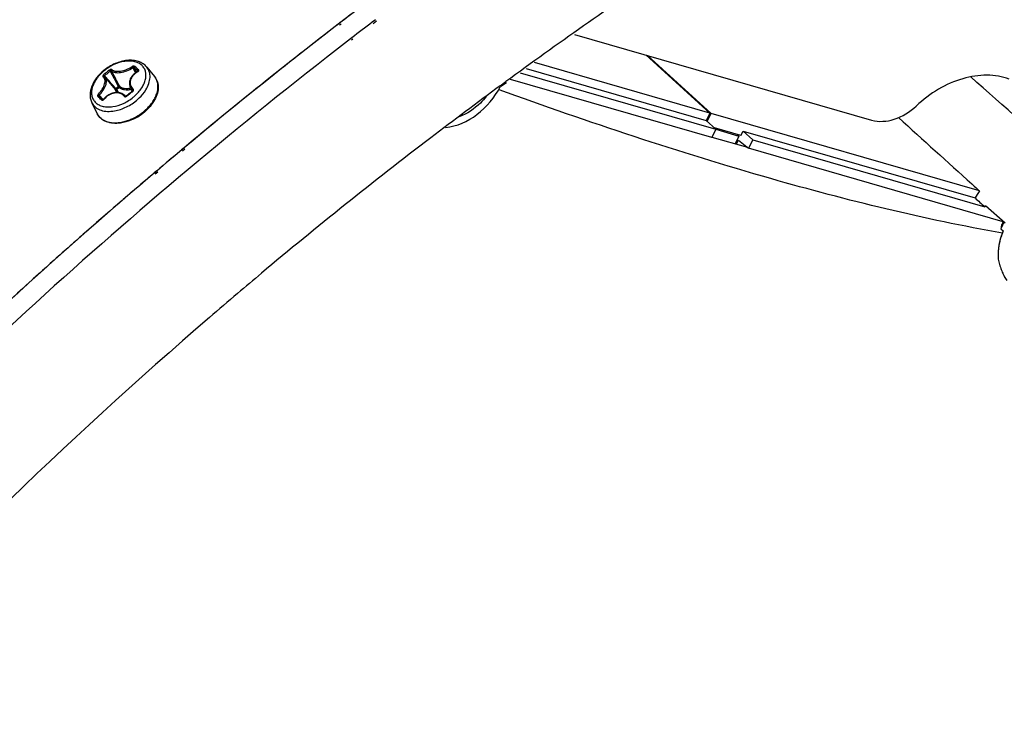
# Model space of a CAD drawing. Header units: millimetres. Extents: x 0 to 420, y 0 to 297.
# Tile 466 of 514: x 345 to 355, y 223 to 230. Entities that reach past the tile are written whole.
import ezdxf

# ---------------------------------------------------------------- set-up
doc = ezdxf.new("R2010")
doc.units = ezdxf.units.MM
doc.header["$LTSCALE"] = 23.1
doc.layers.get('0').update_dxf_attribs({"linetype": 'CONTINUOUS'})
doc.layers.add('02___PRT_ALL_AXES', color=7, linetype='CONTINUOUS')

msp = doc.modelspace()

# ---------------------------------------------------------------- linework, layer by layer
at = {"color": 7, "linetype": 'Continuous'}
for p, q in [((348.6001, 229.8263), (348.5667, 229.801)), ((348.6085, 229.8109), (348.5752, 229.7855)), ((348.2412, 229.7964), (348.2252, 229.7841)), ((348.2496, 229.7813), (348.2336, 229.769)), ((348.3592, 229.6419), (348.3459, 229.6317)), ((348.3676, 229.6269), (348.3543, 229.6167)), ((350.6245, 229.6766), (353.6447, 228.8048)), ((351.9992, 228.8761), (351.3497, 229.4673)), ((352.0136, 228.8719), (351.3641, 229.4631)), ((346.1595, 229.286), (346.1322, 229.3382)), ((346.1698, 229.2928), (346.1466, 229.338)), ((346.2732, 229.3443), (346.3529, 229.2477)), ((350.1315, 229.3302), (351.9624, 228.8017)), ((351.9992, 228.8761), (350.2173, 229.3905)), ((345.8415, 229.2447), (345.8381, 229.2471)), ((345.8495, 229.2372), (345.9564, 229.1135)), ((346.1842, 229.3027), (346.1836, 229.304)), ((346.1843, 229.3033), (346.1836, 229.304)), ((352.0184, 228.6263), (349.9709, 229.2173)), ((350.0698, 229.2868), (352.0609, 228.712)), ((345.957, 229.1267), (345.9819, 229.147)), ((345.9655, 229.1166), (345.9904, 229.1369)), ((346.1053, 229.1412), (346.1259, 229.0971)), ((346.1319, 229.1046), (346.1301, 229.1089)), ((349.8571, 229.1145), (349.8521, 229.1163)), ((349.8572, 229.1143), (349.8522, 229.1162)), ((345.8065, 229.0303), (345.7882, 229.047)), ((345.8286, 229.0156), (345.7903, 229.0597)), ((345.8254, 229.013), (345.8065, 229.0303)), ((345.8299, 229.014), (345.8286, 229.0156)), ((345.8379, 229.0169), (345.8356, 229.0184)), ((346.0779, 229.0582), (346.0686, 229.0504)), ((346.0887, 229.0672), (346.0779, 229.0582)), ((346.0979, 229.0748), (346.0887, 229.0672)), ((346.1074, 229.0824), (346.0979, 229.0748)), ((346.1183, 229.0912), (346.1074, 229.0824)), ((346.1277, 229.0985), (346.1183, 229.0912)), ((345.7148, 228.982), (345.7704, 228.8699)), ((351.9992, 228.8761), (351.9624, 228.8017)), ((351.9737, 228.7914), (352.0136, 228.8719)), ((354.7422, 228.0842), (352.0136, 228.8719)), ((351.9624, 228.8017), (352.0609, 228.712)), ((352.0609, 228.712), (352.0184, 228.6263)), ((352.3146, 228.6475), (352.0468, 228.7248)), ((352.0605, 228.7109), (352.2959, 228.6429)), ((352.0202, 228.6325), (352.3808, 228.5284)), ((352.2959, 228.6429), (352.257, 228.5642)), ((352.2959, 228.6429), (352.2786, 228.6579)), ((352.3146, 228.6475), (352.3374, 228.6934)), ((352.3374, 228.6934), (352.4359, 228.6038)), ((352.3374, 228.6934), (354.6967, 228.0124)), ((352.4359, 228.6038), (352.3934, 228.518)), ((352.4359, 228.6038), (354.7963, 227.9224)), ((346.6528, 228.5228), (346.6263, 228.5006)), ((346.6613, 228.5097), (346.6349, 228.4873)), ((352.2713, 228.56), (352.2919, 228.6016)), ((352.2919, 228.6016), (352.3934, 228.518)), ((354.982, 227.7708), (352.3934, 228.518)), ((346.3764, 228.2902), (346.3499, 228.2678)), ((346.3861, 228.2755), (346.3598, 228.253)), ((354.6628, 228.1561), (354.6715, 228.1482)), ((354.7947, 227.9238), (354.7963, 227.9224)), ((354.7963, 227.9224), (354.8012, 227.931)), ((355.0039, 227.7569), (354.8012, 227.931)), ((354.9687, 227.7399), (354.9691, 227.7409)), ((354.9687, 227.7399), (354.9691, 227.7408)), ((354.9687, 227.7399), (354.9691, 227.7408)), ((354.9687, 227.7399), (354.9691, 227.7408)), ((354.9586, 227.6976), (354.9822, 227.6766))]:
    msp.add_line(p, q, dxfattribs=at)
for points in [[(345.8495, 229.2372), (345.8456, 229.2412), (345.8415, 229.2447)], [(346.1792, 229.2983), (346.1691, 229.2924), (346.1579, 229.2849), (346.1475, 229.2769), (346.1379, 229.2682), (346.1291, 229.2592), (346.1214, 229.2497), (346.1146, 229.2398), (346.1089, 229.2298), (346.1042, 229.2195), (346.1006, 229.209), (346.0981, 229.1986), (346.0968, 229.1881), (346.0965, 229.1777), (346.0974, 229.1675), (346.0994, 229.1574), (346.1025, 229.1477), (346.1053, 229.1411)], [(346.1845, 229.3033), (346.1845, 229.3034), (346.1845, 229.3034), (346.1844, 229.3031), (346.1841, 229.3026), (346.1837, 229.302), (346.1832, 229.3013), (346.1824, 229.3006), (346.1814, 229.2998), (346.1803, 229.299), (346.1792, 229.2983)], [(346.1318, 229.1064), (346.1319, 229.1062), (346.132, 229.1057), (346.132, 229.105), (346.1318, 229.1042), (346.1315, 229.1033), (346.131, 229.1023), (346.1304, 229.1013), (346.1296, 229.1003), (346.1286, 229.0993), (346.1277, 229.0985)], [(345.8356, 229.0184), (345.8345, 229.0173), (345.8333, 229.0161), (345.832, 229.0152), (345.8307, 229.0144), (345.8295, 229.0137), (345.8283, 229.0133), (345.8272, 229.013), (345.8264, 229.0129), (345.8258, 229.0129), (345.8256, 229.013)], [(346.0555, 229.0482), (346.0489, 229.0552), (346.0402, 229.0626), (346.0309, 229.0691), (346.0209, 229.0745), (346.0102, 229.0789), (345.9991, 229.0822), (345.9875, 229.0845), (345.9755, 229.0856), (345.9632, 229.0856), (345.9508, 229.0845), (345.9382, 229.0823), (345.9256, 229.079), (345.9131, 229.0746), (345.9007, 229.0692), (345.8885, 229.0627), (345.8767, 229.0553), (345.8653, 229.047), (345.8544, 229.0378), (345.844, 229.0278), (345.8356, 229.0184)], [(346.0686, 229.0504), (346.0675, 229.0495), (346.0662, 229.0487), (346.0648, 229.048), (346.0633, 229.0474), (346.0619, 229.0471), (346.0606, 229.0469), (346.0593, 229.0468), (346.0582, 229.0469), (346.0572, 229.0471), (346.0565, 229.0474), (346.0559, 229.0478), (346.0555, 229.0482)]]:
    msp.add_lwpolyline(points, dxfattribs=at)
for centre, radius, start, end in [((378.6871, 190.2204), 49.9321, 125.6959, 127.60121), ((378.8385, 190.021), 50.1825, 127.24705, 127.56939), ((379.83, 188.8055), 51.7505, 127.64785, 136.02719), ((379.114, 189.6675), 50.6307, 127.59537, 129.87663), ((379.0009, 189.8749), 50.2029, 127.31699, 127.61539), ((379.073, 189.7814), 50.3209, 127.63451, 127.98874), ((379.8553, 188.8105), 51.5676, 128.00976, 137.1889), ((346.7622, 228.1867), 1.4231, 127.63238, 129.16758), ((356.1117, 234.3931), 11.3958, 206.50989, 207.05999), ((345.0056, 228.054), 1.7177, 46.69833, 48.37537), ((344.9958, 228.0505), 1.7403, 46.69662, 48.36573), ((346.7685, 228.1789), 1.4331, 129.16662, 130.69466), ((346.7705, 228.1771), 1.4213, 129.16729, 130.69546), ((338.0302, 222.2389), 10.5012, 41.30985, 41.92083), ((346.7643, 228.1848), 1.4114, 127.63163, 129.16697), ((355.933, 234.3253), 11.2178, 206.59937, 207.18083), ((357.9975, 235.3546), 13.5125, 207.05285, 207.33838), ((346.1814, 229.3013), 0.00352, 31.43142, 34.41493), ((336.4904, 220.8828), 12.553, 41.05081, 41.31974), ((357.8404, 235.3025), 13.3609, 207.17177, 207.4326), ((345.9583, 229.1201), 0.00584, 230.24369, 231.93221), ((341.5489, 224.3877), 6.2891, 47.31035, 47.77222), ((347.1869, 227.7396), 1.719, 129.16767, 130.44193), ((347.1772, 227.7515), 1.7037, 127.88476, 129.16665), ((345.8484, 229.3899), 0.455, 309.16299, 311.3138), ((345.8474, 229.391), 0.5026, 309.16601, 309.79384), ((345.9139, 229.2904), 0.5162, 309.15827, 314.04916), ((345.9014, 228.9349), 0.1462, 206.40535, 210.82593), ((345.9009, 228.9346), 0.1456, 210.83223, 215.02028), ((345.901, 228.9348), 0.1458, 215.02064, 216.00889), ((345.8841, 229.2528), 0.3596, 276.46794, 276.88351), ((345.8837, 229.2561), 0.3629, 276.88349, 277.28419), ((345.9124, 229.289), 0.5245, 296.1005, 309.15448), ((345.9194, 229.2802), 0.5132, 309.16602, 309.87722), ((379.4303, 189.2851), 51.1269, 129.91274, 130.27886), ((379.5969, 189.0894), 51.3839, 130.31817, 131.38275), ((355.493, 227.5587), 0.9165, 145.01021, 150.32949), ((366.1712, 225.026), 11.5265, 166.38196, 166.59805), ((355.6427, 227.4129), 0.741, 154.90576, 157.4038), ((355.5192, 227.5209), 0.5924, 156.12264, 158.20873), ((355.5169, 227.5219), 0.5899, 156.86327, 158.21106), ((355.5216, 227.5214), 0.5945, 157.76332, 158.33907), ((355.5277, 227.5189), 0.6011, 155.71507, 157.76076), ((355.6596, 227.405), 0.7596, 152.44919, 154.90634), ((355.5253, 227.5183), 0.5991, 155.43535, 156.8633), ((355.5277, 227.5172), 0.6017, 155.39069, 156.12637), ((355.5322, 227.5169), 0.6061, 155.52783, 155.71768), ((355.5302, 227.516), 0.6044, 155.07831, 155.43695), ((355.5333, 227.5164), 0.6073, 155.23251, 155.5278), ((355.5306, 227.5159), 0.6049, 155.07892, 155.39107), ((355.5348, 227.5157), 0.6089, 154.86205, 155.23248), ((355.5323, 227.5151), 0.6067, 154.71172, 155.07831), ((355.6702, 227.3995), 0.7715, 151.48929, 152.4531), ((379.7239, 188.9446), 51.5766, 131.38219, 131.58133), ((355.6075, 227.4133), 0.6784, 161.50025, 165.76358), ((355.6421, 227.4018), 0.7149, 157.38804, 161.50704), ((379.7852, 188.8756), 51.6689, 131.58141, 132.05951), ((355.5258, 227.4306), 0.5948, 170.21265, 174.86989), ((355.5669, 227.4236), 0.6365, 165.76442, 170.21595), ((355.4856, 227.4343), 0.5545, 174.87221, 179.74909), ((355.4445, 227.4344), 0.5134, 179.74318, 184.87954), ((355.6777, 227.5384), 0.7592, 191.21781, 195.56133), ((355.6765, 227.5382), 0.758, 191.22125, 195.57067), ((355.619, 227.5227), 0.6984, 195.61146, 196.73976), ((355.616, 227.5218), 0.6954, 195.60533, 196.73877), ((355.5538, 227.5024), 0.6302, 196.68026, 201.56551), ((355.5544, 227.5025), 0.6307, 196.67345, 201.5552), ((379.9225, 188.7241), 51.8733, 132.05998, 133.32949), ((355.4645, 227.467), 0.5341, 201.55778, 206.96444), ((355.4176, 227.4438), 0.4817, 207.03158, 208.47396), ((355.4166, 227.4433), 0.4806, 207.03499, 208.48069)]:
    msp.add_arc(centre, radius, start, end, dxfattribs=at)
for centre, major_axis, ratio, start_param, end_param in [((346.7998, 235.1963), (24.6843, -21.5865), 0.0220297, 1.2229584, 1.2663796), ((347.1673, 235.3024), (23.9533, -21.8), 0.0078247, -1.2779602, -1.2454205), ((347.1673, 235.3024), (23.9533, -21.8), 0.0078247, -1.2450341, -1.2419278), ((343.9333, 238.1386), (25.5522, -23.2552), 0.0078247, -1.1288842, -1.1246495)]:
    msp.add_ellipse(centre, major_axis=major_axis, ratio=ratio, start_param=start_param, end_param=end_param, dxfattribs=at)
for points, knots in [([(346.2732, 229.3443), (346.2624, 229.3574), (346.2361, 229.3807), (346.1876, 229.4033), (346.1324, 229.4141), (346.0512, 229.4132), (345.9464, 229.3837), (345.8708, 229.3375), (345.8361, 229.3092)], [0, 0, 0, 0, 0.1059662, 0.2155916, 0.3312188, 0.4542299, 0.7201356, 1, 1, 1, 1]), ([(346.1489, 229.0481), (346.1766, 229.0725), (346.2132, 229.1134), (346.2465, 229.1747), (346.2615, 229.2195), (346.2664, 229.2629), (346.2608, 229.3034), (346.2446, 229.3392), (346.2184, 229.3684), (346.1835, 229.3898), (346.1418, 229.4029), (346.0946, 229.4073), (346.0249, 229.4016), (345.9354, 229.3727), (345.8705, 229.332), (345.8404, 229.3075)], [0, 0, 0, 0, 0.1427305, 0.2082597, 0.2687651, 0.3242739, 0.375664, 0.4247022, 0.4737664, 0.5252273, 0.5808345, 0.6414471, 0.7070817, 0.8499972, 1, 1, 1, 1]), ([(345.8361, 229.3092), (345.8089, 229.287), (345.7608, 229.2384), (345.7107, 229.1538), (345.6937, 229.0778), (345.6995, 229.0206), (345.7087, 228.9942), (345.7148, 228.982)], [0, 0, 0, 0, 0.2815924, 0.5426248, 0.7791578, 0.8908712, 1, 1, 1, 1]), ([(345.8404, 229.3075), (345.8109, 229.2835), (345.7716, 229.2427), (345.7346, 229.1808), (345.7171, 229.135), (345.7098, 229.0903), (345.7134, 229.0484), (345.7281, 229.0109), (345.7533, 228.98), (345.7877, 228.957), (345.8295, 228.9427), (345.8771, 228.9373), (345.9478, 228.9421), (346.039, 228.9709), (346.1052, 229.0121), (346.1358, 229.0371)], [0, 0, 0, 0, 0.1439074, 0.2103771, 0.2718527, 0.3281829, 0.380079, 0.4291981, 0.4779248, 0.5287561, 0.583614, 0.6434989, 0.7085094, 0.8505476, 1, 1, 1, 1]), ([(345.9179, 229.3192), (345.9154, 229.3217), (345.908, 229.3213), (345.9001, 229.3182), (345.8955, 229.3154), (345.8933, 229.3137)], [0, 0, 0, 0, 0.3987585, 0.688138, 1, 1, 1, 1]), ([(345.8933, 229.3137), (345.895, 229.3124), (345.8982, 229.3087), (345.9011, 229.3048), (345.9025, 229.3026)], [0, 0, 0, 0, 0.4484401, 1, 1, 1, 1]), ([(345.9141, 229.3066), (345.9128, 229.3077), (345.9077, 229.3066), (345.9045, 229.3043), (345.9025, 229.3026)], [0, 0, 0, 0, 0.3820998, 1, 1, 1, 1]), ([(345.9179, 229.3192), (345.9159, 229.3178), (345.9128, 229.3138), (345.913, 229.3086), (345.9141, 229.3066)], [0, 0, 0, 0, 0.5204995, 1, 1, 1, 1]), ([(345.9141, 229.3066), (345.9237, 229.297), (345.9462, 229.2885), (345.9781, 229.2862), (346.0191, 229.2896), (346.0725, 229.3048), (346.113, 229.3256), (346.1322, 229.3382)], [0, 0, 0, 0, 0.1756301, 0.2881652, 0.4160666, 0.7031973, 1, 1, 1, 1]), ([(345.9179, 229.3192), (345.927, 229.3103), (345.9481, 229.3026), (345.9782, 229.3005), (346.017, 229.3037), (346.0676, 229.318), (346.1061, 229.3374), (346.1244, 229.3491)], [0, 0, 0, 0, 0.1741073, 0.286537, 0.4146519, 0.7026389, 1, 1, 1, 1]), ([(346.152, 229.3512), (346.1488, 229.354), (346.1381, 229.3553), (346.1289, 229.352), (346.1244, 229.3491)], [0, 0, 0, 0, 0.4417312, 1, 1, 1, 1]), ([(346.1244, 229.3491), (346.1261, 229.3479), (346.129, 229.3443), (346.1313, 229.3404), (346.1322, 229.3382)], [0, 0, 0, 0, 0.4681528, 1, 1, 1, 1]), ([(346.1466, 229.338), (346.1449, 229.3395), (346.1395, 229.3407), (346.1346, 229.3395), (346.1322, 229.3382)], [0, 0, 0, 0, 0.4559621, 1, 1, 1, 1]), ([(346.152, 229.3512), (346.1496, 229.3499), (346.146, 229.3458), (346.1455, 229.3401), (346.1466, 229.338)], [0, 0, 0, 0, 0.5318465, 1, 1, 1, 1]), ([(346.1816, 229.2968), (346.1838, 229.298), (346.1878, 229.3008), (346.1917, 229.3063), (346.1927, 229.3124), (346.1907, 229.3158), (346.1894, 229.317)], [0, 0, 0, 0, 0.3065084, 0.5697777, 0.789739, 1, 1, 1, 1]), ([(346.1894, 229.317), (346.1871, 229.3156), (346.1834, 229.3118), (346.1827, 229.3061), (346.1836, 229.304)], [0, 0, 0, 0, 0.5390941, 1, 1, 1, 1]), ([(346.264, 229.1129), (346.2763, 229.1332), (346.2961, 229.1739), (346.3093, 229.2374), (346.3028, 229.2966), (346.2847, 229.3304), (346.2732, 229.3443)], [0, 0, 0, 0, 0.2884691, 0.5470619, 0.7799358, 1, 1, 1, 1]), ([(345.7807, 229.0692), (345.7959, 229.0846), (345.8217, 229.1166), (345.8433, 229.1613), (345.8494, 229.1952), (345.848, 229.2164), (345.8408, 229.234), (345.8321, 229.2424), (345.8273, 229.2454)], [0, 0, 0, 0, 0.3208496, 0.6050544, 0.7241945, 0.8266234, 0.9159516, 1, 1, 1, 1]), ([(345.7903, 229.0597), (345.8051, 229.0744), (345.8307, 229.1051), (345.8533, 229.1481), (345.8618, 229.1814), (345.8631, 229.2032), (345.8593, 229.2223), (345.8532, 229.2329), (345.8495, 229.2372)], [0, 0, 0, 0, 0.3108701, 0.5923174, 0.7141598, 0.8213222, 0.9151517, 1, 1, 1, 1]), ([(345.8341, 229.2655), (345.8321, 229.2638), (345.8287, 229.2602), (345.8254, 229.2545), (345.8243, 229.2491), (345.8262, 229.2462), (345.8273, 229.2454)], [0, 0, 0, 0, 0.3325968, 0.6143944, 0.8274327, 1, 1, 1, 1]), ([(345.8273, 229.2454), (345.8288, 229.2468), (345.8324, 229.2488), (345.8365, 229.2481), (345.8381, 229.2471)], [0, 0, 0, 0, 0.5233869, 1, 1, 1, 1]), ([(345.8341, 229.2655), (345.8358, 229.2641), (345.8391, 229.2606), (345.8422, 229.2569), (345.8438, 229.2548)], [0, 0, 0, 0, 0.4493578, 1, 1, 1, 1]), ([(345.8438, 229.2548), (345.8429, 229.2541), (345.8413, 229.2526), (345.8392, 229.2502), (345.8382, 229.2476), (345.8388, 229.2465)], [0, 0, 0, 0, 0.3403181, 0.6309399, 1, 1, 1, 1]), ([(346.1816, 229.2968), (346.1635, 229.2869), (346.1318, 229.263), (346.1068, 229.2207), (346.1022, 229.1858), (346.1062, 229.1611), (346.1173, 229.1386), (346.1286, 229.1261), (346.135, 229.1205)], [0, 0, 0, 0, 0.2862305, 0.5399834, 0.6563621, 0.7690052, 0.8822178, 1, 1, 1, 1]), ([(346.1816, 229.2968), (346.1811, 229.2973), (346.1805, 229.2979), (346.1795, 229.2985), (346.1792, 229.2983)], [0, 0, 0, 0, 0.6687507, 1, 1, 1, 1]), ([(346.2728, 228.9193), (346.2991, 228.9448), (346.3339, 228.9865), (346.3664, 229.048), (346.3864, 229.1056), (346.3906, 229.1642), (346.3747, 229.216), (346.361, 229.238), (346.3529, 229.2477)], [0, 0, 0, 0, 0.2978464, 0.4354252, 0.5637113, 0.7921914, 0.8972138, 1, 1, 1, 1]), ([(346.3529, 229.2477), (346.366, 229.232), (346.3863, 229.1939), (346.3933, 229.1279), (346.3784, 229.0586), (346.3565, 229.0145), (346.3429, 228.993)], [0, 0, 0, 0, 0.2262027, 0.4620801, 0.7184655, 1, 1, 1, 1]), ([(355.0451, 229.2215), (354.9731, 229.2478), (354.8116, 229.2739), (354.5618, 229.2348), (354.315, 229.1253), (354.1668, 229.0129), (354.098, 228.9481)], [0, 0, 0, 0, 0.2227577, 0.4645153, 0.7254366, 1, 1, 1, 1]), ([(345.957, 229.1267), (345.9562, 229.1259), (345.9539, 229.1234), (345.9522, 229.1192), (345.9534, 229.117)], [0, 0, 0, 0, 0.3102081, 1, 1, 1, 1]), ([(345.9655, 229.1166), (345.9639, 229.1153), (345.9603, 229.1136), (345.9561, 229.1144), (345.9547, 229.1155)], [0, 0, 0, 0, 0.5419536, 1, 1, 1, 1]), ([(345.9719, 229.0856), (345.9711, 229.0882), (345.9674, 229.0982), (345.9616, 229.1075), (345.9564, 229.1135)], [0, 0, 0, 0, 0.2529636, 1, 1, 1, 1]), ([(345.9655, 229.1166), (345.964, 229.118), (345.961, 229.1213), (345.9583, 229.1248), (345.957, 229.1267)], [0, 0, 0, 0, 0.4757533, 1, 1, 1, 1]), ([(345.9842, 229.0848), (345.9833, 229.0877), (345.9789, 229.0993), (345.9719, 229.1099), (345.9655, 229.1166)], [0, 0, 0, 0, 0.2527674, 1, 1, 1, 1]), ([(345.9941, 229.149), (345.9926, 229.1501), (345.9878, 229.1501), (345.9839, 229.1484), (345.9819, 229.147)], [0, 0, 0, 0, 0.430278, 1, 1, 1, 1]), ([(345.9904, 229.1369), (345.9889, 229.1383), (345.9859, 229.1416), (345.9832, 229.1451), (345.9819, 229.147)], [0, 0, 0, 0, 0.4757533, 1, 1, 1, 1]), ([(345.9904, 229.1369), (345.9922, 229.1384), (345.9949, 229.1422), (345.995, 229.1472), (345.9941, 229.149)], [0, 0, 0, 0, 0.5355265, 1, 1, 1, 1]), ([(345.9904, 229.1369), (345.9978, 229.131), (346.0154, 229.1211), (346.0459, 229.1135), (346.0801, 229.1125), (346.1036, 229.1162), (346.1156, 229.119)], [0, 0, 0, 0, 0.2175721, 0.4553152, 0.716524, 1, 1, 1, 1]), ([(345.9941, 229.149), (346.001, 229.1436), (346.0172, 229.1344), (346.0453, 229.1271), (346.0769, 229.1259), (346.0987, 229.1289), (346.1098, 229.1314)], [0, 0, 0, 0, 0.2181998, 0.4561083, 0.7170243, 1, 1, 1, 1]), ([(346.1053, 229.1411), (346.1067, 229.1381), (346.1132, 229.1261), (346.1223, 229.1156), (346.1301, 229.1089)], [0, 0, 0, 0, 0.2447156, 1, 1, 1, 1]), ([(346.135, 229.1205), (346.134, 229.1197), (346.1311, 229.1167), (346.129, 229.1118), (346.1301, 229.1089)], [0, 0, 0, 0, 0.2877977, 1, 1, 1, 1]), ([(346.131, 229.0962), (346.1331, 229.0978), (346.1366, 229.1015), (346.1395, 229.1084), (346.1391, 229.1154), (346.1366, 229.1191), (346.135, 229.1205)], [0, 0, 0, 0, 0.2821073, 0.5397959, 0.7733149, 1, 1, 1, 1]), ([(346.1691, 229.0048), (346.1787, 229.0128), (346.2145, 229.0449), (346.2455, 229.0825), (346.264, 229.1129)], [0, 0, 0, 0, 0.2595991, 1, 1, 1, 1]), ([(349.3127, 228.7288), (349.4267, 228.7416), (349.6546, 228.8452), (349.8121, 229.0345), (349.8675, 229.1445)], [0, 0, 0, 0, 0.4821609, 1, 1, 1, 1]), ([(354.9746, 227.6557), (354.1806, 227.7937), (352.4533, 228.2208), (350.7678, 228.7818), (349.8572, 229.1143)], [0, 0, 0, 0, 0.4539603, 1, 1, 1, 1]), ([(345.7807, 229.0692), (345.7788, 229.0673), (345.7756, 229.0631), (345.7728, 229.0562), (345.7724, 229.0496), (345.7744, 229.0459), (345.7757, 229.0447)], [0, 0, 0, 0, 0.2982352, 0.5721824, 0.8040819, 1, 1, 1, 1]), ([(345.7757, 229.0447), (345.7774, 229.0465), (345.7815, 229.0493), (345.7867, 229.0484), (345.7882, 229.047)], [0, 0, 0, 0, 0.5448676, 1, 1, 1, 1]), ([(345.7807, 229.0692), (345.7814, 229.0685), (345.7845, 229.0653), (345.7877, 229.0621), (345.7903, 229.0597)], [0, 0, 0, 0, 0.2094563, 1, 1, 1, 1]), ([(345.7903, 229.0597), (345.7886, 229.0578), (345.7864, 229.0536), (345.787, 229.0485), (345.7882, 229.047)], [0, 0, 0, 0, 0.5544111, 1, 1, 1, 1]), ([(345.8131, 229.0105), (345.8145, 229.0092), (345.8185, 229.0073), (345.8253, 229.008), (345.8322, 229.0112), (345.8362, 229.0148), (345.8379, 229.0168)], [0, 0, 0, 0, 0.2043602, 0.4389438, 0.7091899, 1, 1, 1, 1]), ([(345.8131, 229.0105), (345.8148, 229.0123), (345.8187, 229.0151), (345.8239, 229.0143), (345.8254, 229.013)], [0, 0, 0, 0, 0.5543484, 1, 1, 1, 1]), ([(346.0444, 229.0468), (346.0388, 229.0533), (346.0256, 229.0649), (345.993, 229.0808), (345.9432, 229.0836), (345.885, 229.0614), (345.8521, 229.0334), (345.8379, 229.0168)], [0, 0, 0, 0, 0.1097657, 0.2214153, 0.4586191, 0.7216028, 1, 1, 1, 1]), ([(346.0444, 229.0468), (346.0462, 229.0482), (346.0498, 229.0503), (346.0544, 229.0494), (346.0555, 229.0482)], [0, 0, 0, 0, 0.5785115, 1, 1, 1, 1]), ([(346.0444, 229.0468), (346.0459, 229.0451), (346.0499, 229.0424), (346.06, 229.0411), (346.0678, 229.0445), (346.0718, 229.0479)], [0, 0, 0, 0, 0.2216224, 0.4652059, 1, 1, 1, 1]), ([(346.0718, 229.0479), (346.0711, 229.0486), (346.0702, 229.0495), (346.0692, 229.0503), (346.0687, 229.0505), (346.0686, 229.0504)], [0, 0, 0, 0, 0.7165258, 0.9139416, 1, 1, 1, 1]), ([(346.131, 229.0962), (346.1303, 229.0969), (346.1295, 229.0976), (346.128, 229.0987), (346.1277, 229.0985)], [0, 0, 0, 0, 0.7049095, 1, 1, 1, 1]), ([(349.7261, 229.0444), (349.7076, 229.0212), (349.6301, 228.9355), (349.5308, 228.8687), (349.4508, 228.8377)], [0, 0, 0, 0, 0.2572693, 1, 1, 1, 1]), ([(345.7148, 228.982), (345.7227, 228.9661), (345.7455, 228.9364), (345.7956, 228.9065), (345.8574, 228.8921), (345.9017, 228.8929), (345.9246, 228.8955)], [0, 0, 0, 0, 0.2208292, 0.4540113, 0.7122695, 1, 1, 1, 1]), ([(345.9297, 228.8961), (345.9716, 228.9015), (346.0558, 228.9271), (346.1304, 228.9732), (346.1649, 229.0013)], [0, 0, 0, 0, 0.4863504, 1, 1, 1, 1]), ([(346.3429, 228.993), (346.3368, 228.9832), (346.3098, 228.9441), (346.2762, 228.9095), (346.2485, 228.8864)], [0, 0, 0, 0, 0.2411163, 1, 1, 1, 1]), ([(353.6447, 228.8048), (353.7179, 228.7837), (353.892, 228.7969), (354.0343, 228.8881), (354.098, 228.9481)], [0, 0, 0, 0, 0.4655157, 1, 1, 1, 1]), ([(346.0072, 228.7752), (345.982, 228.7716), (345.9329, 228.7695), (345.8634, 228.7842), (345.806, 228.8175), (345.7796, 228.8516), (345.7704, 228.8699)], [0, 0, 0, 0, 0.2815424, 0.5379308, 0.7738044, 1, 1, 1, 1]), ([(345.7831, 228.849), (345.79, 228.8396), (345.8064, 228.8219), (345.8487, 228.7936), (345.9171, 228.7747), (346.0089, 228.7785), (346.0712, 228.7964), (346.1026, 228.809)], [0, 0, 0, 0, 0.1021089, 0.2081332, 0.4400087, 0.7055191, 1, 1, 1, 1]), ([(346.1431, 228.818), (346.1321, 228.8126), (346.0886, 228.7932), (346.0422, 228.7801), (346.0072, 228.7752)], [0, 0, 0, 0, 0.2583441, 1, 1, 1, 1]), ([(346.1026, 228.809), (346.1148, 228.8139), (346.1635, 228.8356), (346.2088, 228.8648), (346.2399, 228.8901)], [0, 0, 0, 0, 0.2477548, 1, 1, 1, 1]), ([(354.9822, 227.6766), (354.9723, 227.653), (354.9397, 227.5615), (354.9269, 227.4621), (354.933, 227.3907)], [0, 0, 0, 0, 0.2630323, 1, 1, 1, 1])]:
    msp.add_open_spline(points, degree=3, knots=knots, dxfattribs=at)
for points in [[(346.1318, 229.1064), (346.1314, 229.1074), (346.1308, 229.1082), (346.1301, 229.1089)], [(354.9941, 227.2141), (355.0015, 227.2004), (355.0096, 227.1871), (355.0185, 227.1743)]]:
    msp.add_open_spline(points, degree=3, dxfattribs=at)
at = {"layer": '02___PRT_ALL_AXES', "color": 7, "linetype": 'Continuous'}
for p, q in [((349.8677, 229.1545), (349.9257, 229.197)), ((349.8713, 229.1474), (349.9299, 229.1885))]:
    msp.add_line(p, q, dxfattribs=at)
for centre, radius, start, end in [((377.74, 191.2346), 47.0614, 123.86484, 126.22961), ((378.136, 190.6906), 47.7343, 126.31331, 127.3734), ((378.5934, 190.0969), 48.4838, 127.37711, 129.98473), ((378.9148, 189.7082), 48.9881, 129.98062, 130.35279), ((378.9884, 189.6216), 49.1018, 130.35281, 130.78944), ((379.5064, 189.0434), 49.878, 130.80601, 137.50241)]:
    msp.add_arc(centre, radius, start, end, dxfattribs=at)

doc.saveas('drawing.dxf')
